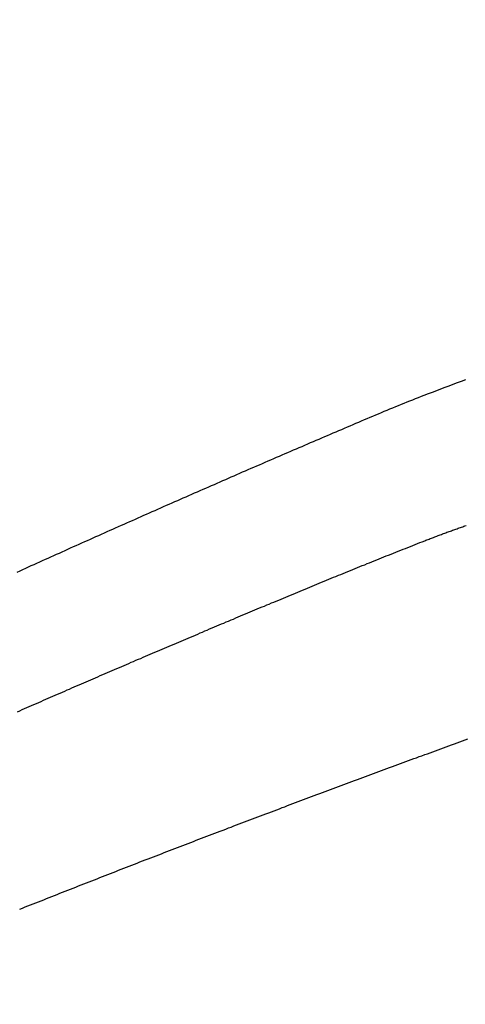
# Model space of a CAD drawing. Header units: millimetres. Extents: x 11979 to 23691, y 12825 to 41978.
# Tile 552 of 656: x 22049.82 to 22054.5, y 37970.28 to 37980.65. Entities that reach past the tile are written whole.
import ezdxf

# ---------------------------------------------------------------- set-up
doc = ezdxf.new("R2010")
doc.units = ezdxf.units.MM
for name, color, linetype in [('-LI-WIDOK', 2, 'Continuous'), ('-WYMIAR', 8, 'Continuous'), ('PROJEKTOWANE', 5, 'Continuous')]:
    doc.layers.add(name, color=color, linetype=linetype)
doc.styles.get("Standard").update_dxf_attribs({"font": 'arial.ttf'})
doc.dimstyles.new('CZA-KROPKA-50', dxfattribs={"dimtxt": 12, "dimasz": 1, "dimexe": 2, "dimexo": 25, "dimgap": 4, "dimtad": 1, "dimdec": 1, "dimrnd": 0.5, "dimzin": 9, "dimdsep": 46, "dimtxsty": 'Standard', "dimblk": 'CZA-KROPKA', "dimblk1": 'CZA-KROPKA', "dimblk2": 'CZA-KROPKA', "dimsah": 1, "dimcen": -20, "dimse1": 1, "dimse2": 1, "dimclrd": 8, "dimclre": 8, "dimclrt": 9, "dimadec": 0, "dimazin": 0, "dimtfac": 1, "dimtdec": 1, "dimtmove": 1, "dimatfit": 3, "dimldrblk": 'CZA-KROPKA', "dimfxl": 1, "dimtolj": 1, "dimtzin": 9, "dimarcsym": 0})

# ---------------------------------------------------------------- blocks, each defined once
blk = doc.blocks.new('CZA-KROPKA')
at = {"layer": '-WYMIAR', "linetype": 'ByBlock'}
for p, q in [((0, 10), (0, -10)), ((5, 0), (-5, 0))]:
    blk.add_line(p, q, dxfattribs=at)
at = {"layer": '-WYMIAR', "linetype": 'ByBlock', "const_width": 2.5}
blk.add_lwpolyline([(-1.25, 0, 1), (1.25, 0, 1)], format="xyb", close=True, dxfattribs=at)
blk = doc.blocks.new('*D1434')
at = {"layer": '-LI-WIDOK', "color": 8, "lineweight": -2}
blk.add_line((22263.238, 39201.649), (22263.238, 37781.649), dxfattribs=at)
at = {"layer": 'Defpoints', "color": 0}
for p in [(20999.741, 39202.649), (22109.268, 37780.649), (22263.238, 37780.649)]:
    blk.add_point(p, dxfattribs=at)
at = {"layer": '-LI-WIDOK', "color": 8, "lineweight": -2}
for p, rotation in [((22263.238, 39202.649), 90), ((22263.238, 37780.649), 270)]:
    blk.add_blockref('CZA-KROPKA', p, dxfattribs=dict(at, rotation=rotation))
at = {"layer": '-LI-WIDOK', "color": 9, "insert": (22253.214, 38491.649), "char_height": 12, "attachment_point": 5, "rotation": 90}
blk.add_mtext('\\A1;1422', dxfattribs=at)
blk = doc.blocks.new('*D1455')
at = {"layer": '-LI-WIDOK', "color": 8, "lineweight": -2}
blk.add_line((20410.268, 37626.682), (22108.268, 37626.682), dxfattribs=at)
at = {"layer": 'Defpoints', "color": 0}
for p in [(20409.268, 38054.693), (22109.268, 37730.693), (22109.268, 37626.682)]:
    blk.add_point(p, dxfattribs=at)
at = {"layer": '-LI-WIDOK', "color": 8, "lineweight": -2, "rotation": 180}
blk.add_blockref('CZA-KROPKA', (20409.268, 37626.682), dxfattribs=at)
at = {"layer": '-LI-WIDOK', "color": 8, "lineweight": -2}
blk.add_blockref('CZA-KROPKA', (22109.268, 37626.682), dxfattribs=at)
at = {"layer": '-LI-WIDOK', "color": 9, "insert": (21259.268, 37636.809), "char_height": 12, "attachment_point": 5}
blk.add_mtext('\\A1;1700', dxfattribs=at)
blk = doc.blocks.new('*D1456')
at = {"layer": '-LI-WIDOK', "color": 8, "lineweight": -2}
blk.add_line((19929.268, 37596.423), (22108.268, 37596.423), dxfattribs=at)
at = {"layer": 'Defpoints', "color": 0}
for p in [(19928.268, 38054.693), (22109.268, 37730.693), (22109.268, 37596.423)]:
    blk.add_point(p, dxfattribs=at)
at = {"layer": '-LI-WIDOK', "color": 8, "lineweight": -2, "rotation": 180}
blk.add_blockref('CZA-KROPKA', (19928.268, 37596.423), dxfattribs=at)
at = {"layer": '-LI-WIDOK', "color": 8, "lineweight": -2}
blk.add_blockref('CZA-KROPKA', (22109.268, 37596.423), dxfattribs=at)
at = {"layer": '-LI-WIDOK', "color": 9, "insert": (21018.768, 37606.55), "char_height": 12, "attachment_point": 5}
blk.add_mtext('\\A1;2181', dxfattribs=at)
blk = doc.blocks.new('Pisuar NOVA PRO ze zintegrowanym ceramicznym sitkiem')
for points in [[(0.13047, -0.17197, 0), (0.13063, -0.17154, 0), (0.1308, -0.1711, 0), (0.13097, -0.17066, 0), (0.13113, -0.17023, 0), (0.1313, -0.16979, 0), (0.13146, -0.16936, 0), (0.13163, -0.16892, 0), (0.13179, -0.16848, 0), (0.13195, -0.16805, 0), (0.13211, -0.16761, 0)], [(0.07635, -0.21453, 0), (0.07646, -0.21425, 0), (0.07658, -0.21397, 0), (0.07669, -0.21369, 0), (0.0768, -0.21341, 0), (0.07691, -0.21312, 0), (0.07702, -0.21284, 0), (0.07713, -0.21256, 0), (0.07724, -0.21228, 0), (0.07735, -0.212, 0), (0.07746, -0.21172, 0), (0.07758, -0.21144, 0), (0.07769, -0.21116, 0), (0.0778, -0.21088, 0), (0.07791, -0.2106, 0), (0.07802, -0.21032, 0), (0.07813, -0.21004, 0), (0.07824, -0.20975, 0), (0.07835, -0.20947, 0), (0.07846, -0.20919, 0), (0.07857, -0.20891, 0), (0.07868, -0.20863, 0), (0.07879, -0.20835, 0), (0.0789, -0.20807, 0), (0.07901, -0.20779, 0), (0.07912, -0.20751, 0), (0.07923, -0.20722, 0), (0.07934, -0.20694, 0), (0.07945, -0.20666, 0), (0.07956, -0.20638, 0), (0.07967, -0.2061, 0), (0.07978, -0.20582, 0), (0.07989, -0.20554, 0), (0.08, -0.20526, 0), (0.08011, -0.20498, 0), (0.08022, -0.20469, 0), (0.08033, -0.20441, 0), (0.08044, -0.20413, 0), (0.08055, -0.20385, 0), (0.08066, -0.20357, 0), (0.08077, -0.20329, 0), (0.08088, -0.20301, 0), (0.08099, -0.20272, 0), (0.0811, -0.20244, 0), (0.08121, -0.20216, 0), (0.08132, -0.20188, 0), (0.08143, -0.2016, 0), (0.08154, -0.20132, 0), (0.08165, -0.20103, 0), (0.08175, -0.20075, 0), (0.08186, -0.20047, 0), (0.08197, -0.20019, 0), (0.08208, -0.19991, 0), (0.08219, -0.19963, 0), (0.0823, -0.19934, 0), (0.08241, -0.19906, 0), (0.08252, -0.19878, 0), (0.08263, -0.1985, 0), (0.08273, -0.19822, 0), (0.08284, -0.19794, 0), (0.08295, -0.19765, 0), (0.08306, -0.19737, 0), (0.08317, -0.19709, 0), (0.08328, -0.19681, 0), (0.08338, -0.19653, 0), (0.08349, -0.19625, 0), (0.0836, -0.19596, 0), (0.08371, -0.19568, 0), (0.08382, -0.1954, 0), (0.08393, -0.19512, 0), (0.08403, -0.19484, 0), (0.08414, -0.19455, 0), (0.08425, -0.19427, 0), (0.08436, -0.19399, 0), (0.08446, -0.19371, 0), (0.08457, -0.19343, 0), (0.08468, -0.19314, 0), (0.08479, -0.19286, 0), (0.0849, -0.19258, 0), (0.085, -0.1923, 0), (0.08511, -0.19201, 0), (0.08522, -0.19173, 0), (0.08533, -0.19145, 0), (0.08543, -0.19117, 0), (0.08554, -0.19089, 0), (0.08565, -0.1906, 0), (0.08575, -0.19032, 0), (0.08586, -0.19004, 0), (0.08597, -0.18976, 0), (0.08608, -0.18947, 0), (0.08618, -0.18919, 0), (0.08629, -0.18891, 0), (0.0864, -0.18863, 0), (0.0865, -0.18834, 0), (0.08661, -0.18806, 0), (0.08672, -0.18778, 0), (0.08682, -0.1875, 0), (0.08693, -0.18721, 0), (0.08704, -0.18693, 0), (0.08714, -0.18665, 0), (0.08725, -0.18637, 0), (0.08736, -0.18608, 0), (0.08746, -0.1858, 0), (0.08757, -0.18552, 0), (0.08768, -0.18524, 0), (0.08778, -0.18495, 0), (0.08789, -0.18467, 0), (0.08799, -0.18439, 0), (0.0881, -0.18411, 0), (0.08821, -0.18382, 0), (0.08831, -0.18354, 0), (0.08842, -0.18326, 0), (0.08852, -0.18297, 0), (0.08863, -0.18269, 0), (0.08874, -0.18241, 0), (0.08884, -0.18213, 0), (0.08895, -0.18184, 0), (0.08905, -0.18156, 0), (0.08916, -0.18128, 0), (0.08926, -0.18099, 0), (0.08937, -0.18071, 0), (0.08948, -0.18043, 0), (0.08958, -0.18015, 0), (0.08969, -0.17986, 0), (0.08979, -0.17958, 0), (0.0899, -0.1793, 0), (0.09, -0.17901, 0), (0.09011, -0.17873, 0), (0.09021, -0.17845, 0), (0.09032, -0.17816, 0), (0.09042, -0.17788, 0), (0.09053, -0.1776, 0), (0.09063, -0.17731, 0), (0.09074, -0.17703, 0), (0.09084, -0.17675, 0), (0.09095, -0.17647, 0), (0.09105, -0.17618, 0), (0.09116, -0.1759, 0), (0.09126, -0.17562, 0), (0.09137, -0.17533, 0), (0.09147, -0.17505, 0), (0.09157, -0.17477, 0), (0.09168, -0.17448, 0), (0.09178, -0.1742, 0), (0.09189, -0.17392, 0), (0.09199, -0.17363, 0), (0.0921, -0.17335, 0), (0.0922, -0.17307, 0), (0.0923, -0.17278, 0), (0.09241, -0.1725, 0), (0.09251, -0.17222, 0), (0.09262, -0.17193, 0), (0.09272, -0.17165, 0), (0.09282, -0.17136, 0), (0.09293, -0.17108, 0), (0.09303, -0.1708, 0), (0.09314, -0.17051, 0), (0.09324, -0.17023, 0), (0.09334, -0.16995, 0), (0.09345, -0.16966, 0), (0.09355, -0.16938, 0), (0.09365, -0.1691, 0), (0.09376, -0.16881, 0), (0.09386, -0.16853, 0), (0.09396, -0.16824, 0), (0.09407, -0.16796, 0), (0.09417, -0.16768, 0), (0.09427, -0.16739, 0)], [(0.11514, -0.17193, 0), (0.11519, -0.17181, 0), (0.11523, -0.17169, 0), (0.11528, -0.17158, 0), (0.11532, -0.17146, 0), (0.11537, -0.17134, 0), (0.11541, -0.17123, 0), (0.11546, -0.17111, 0), (0.1155, -0.17099, 0), (0.11555, -0.17088, 0), (0.11559, -0.17076, 0), (0.11564, -0.17064, 0), (0.11568, -0.17052, 0), (0.11573, -0.17041, 0), (0.11577, -0.17029, 0), (0.11581, -0.17017, 0), (0.11586, -0.17006, 0), (0.1159, -0.16994, 0), (0.11594, -0.16982, 0), (0.11599, -0.1697, 0), (0.11603, -0.16959, 0), (0.11607, -0.16947, 0), (0.11612, -0.16935, 0), (0.11616, -0.16923, 0), (0.1162, -0.16912, 0), (0.11624, -0.169, 0), (0.11629, -0.16888, 0), (0.11633, -0.16876, 0), (0.11637, -0.16864, 0), (0.11641, -0.16853, 0), (0.11645, -0.16841, 0), (0.11649, -0.16829, 0), (0.11654, -0.16817, 0), (0.11658, -0.16805, 0), (0.11662, -0.16793, 0), (0.11666, -0.16782, 0), (0.1167, -0.1677, 0), (0.11674, -0.16758, 0)], [(0.09714, -0.21477, 0), (0.09725, -0.21452, 0), (0.09736, -0.21427, 0), (0.09747, -0.21402, 0), (0.09758, -0.21377, 0), (0.09769, -0.21352, 0), (0.0978, -0.21328, 0), (0.0979, -0.21303, 0), (0.09801, -0.21278, 0), (0.09812, -0.21253, 0), (0.09823, -0.21228, 0), (0.09834, -0.21203, 0), (0.09845, -0.21178, 0), (0.09856, -0.21153, 0), (0.09867, -0.21128, 0), (0.09877, -0.21103, 0), (0.09888, -0.21079, 0), (0.09899, -0.21054, 0), (0.0991, -0.21029, 0), (0.09921, -0.21004, 0), (0.09932, -0.20979, 0), (0.09943, -0.20954, 0), (0.09953, -0.20929, 0), (0.09964, -0.20904, 0), (0.09975, -0.20879, 0), (0.09986, -0.20854, 0), (0.09997, -0.20829, 0), (0.10007, -0.20804, 0), (0.10018, -0.20779, 0), (0.10029, -0.20754, 0), (0.1004, -0.2073, 0), (0.10051, -0.20705, 0), (0.10061, -0.2068, 0), (0.10072, -0.20655, 0), (0.10083, -0.2063, 0), (0.10094, -0.20605, 0), (0.10105, -0.2058, 0), (0.10115, -0.20555, 0), (0.10126, -0.2053, 0), (0.10137, -0.20505, 0), (0.10148, -0.2048, 0), (0.10158, -0.20455, 0), (0.10169, -0.2043, 0), (0.1018, -0.20405, 0), (0.10191, -0.2038, 0), (0.10201, -0.20355, 0), (0.10212, -0.2033, 0), (0.10223, -0.20305, 0), (0.10234, -0.2028, 0), (0.10244, -0.20255, 0), (0.10255, -0.2023, 0), (0.10266, -0.20205, 0), (0.10276, -0.2018, 0), (0.10287, -0.20155, 0), (0.10298, -0.2013, 0), (0.10308, -0.20105, 0), (0.10319, -0.2008, 0), (0.1033, -0.20055, 0), (0.10341, -0.2003, 0), (0.10351, -0.20005, 0), (0.10362, -0.1998, 0), (0.10373, -0.19955, 0), (0.10383, -0.1993, 0), (0.10394, -0.19905, 0), (0.10404, -0.1988, 0), (0.10415, -0.19855, 0), (0.10426, -0.1983, 0), (0.10436, -0.19805, 0), (0.10447, -0.1978, 0), (0.10458, -0.19755, 0), (0.10468, -0.1973, 0), (0.10479, -0.19705, 0), (0.1049, -0.1968, 0), (0.105, -0.19655, 0), (0.10511, -0.1963, 0), (0.10521, -0.19605, 0), (0.10532, -0.1958, 0), (0.10543, -0.19555, 0), (0.10553, -0.1953, 0), (0.10564, -0.19505, 0), (0.10574, -0.1948, 0), (0.10585, -0.19455, 0), (0.10596, -0.1943, 0), (0.10606, -0.19405, 0), (0.10617, -0.1938, 0), (0.10627, -0.19355, 0), (0.10638, -0.1933, 0), (0.10648, -0.19305, 0), (0.10659, -0.1928, 0), (0.10669, -0.19255, 0), (0.1068, -0.1923, 0), (0.1069, -0.19205, 0), (0.10701, -0.1918, 0), (0.10712, -0.19155, 0), (0.10722, -0.1913, 0), (0.10733, -0.19105, 0), (0.10743, -0.19079, 0), (0.10754, -0.19054, 0), (0.10764, -0.19029, 0), (0.10775, -0.19004, 0), (0.10785, -0.18979, 0), (0.10796, -0.18954, 0), (0.10806, -0.18929, 0), (0.10817, -0.18904, 0), (0.10827, -0.18879, 0), (0.10838, -0.18854, 0), (0.10848, -0.18829, 0), (0.10859, -0.18804, 0), (0.10869, -0.18779, 0), (0.10879, -0.18754, 0), (0.1089, -0.18728, 0), (0.109, -0.18703, 0), (0.10911, -0.18678, 0), (0.10921, -0.18653, 0), (0.10932, -0.18628, 0), (0.10942, -0.18603, 0), (0.10953, -0.18578, 0), (0.10963, -0.18553, 0), (0.10973, -0.18528, 0), (0.10984, -0.18503, 0), (0.10994, -0.18477, 0), (0.11005, -0.18452, 0), (0.11015, -0.18427, 0), (0.11025, -0.18402, 0), (0.11036, -0.18377, 0), (0.11046, -0.18352, 0), (0.11057, -0.18327, 0), (0.11067, -0.18302, 0), (0.11077, -0.18277, 0), (0.11088, -0.18251, 0), (0.11098, -0.18226, 0), (0.11108, -0.18201, 0), (0.11119, -0.18176, 0), (0.11129, -0.18151, 0), (0.11139, -0.18126, 0), (0.1115, -0.18101, 0), (0.1116, -0.18075, 0), (0.1117, -0.1805, 0), (0.1118, -0.18025, 0), (0.11191, -0.18, 0), (0.11201, -0.17975, 0), (0.11211, -0.1795, 0), (0.11221, -0.17924, 0), (0.11232, -0.17899, 0), (0.11242, -0.17874, 0), (0.11252, -0.17849, 0), (0.11262, -0.17824, 0), (0.11273, -0.17799, 0), (0.11283, -0.17773, 0), (0.11293, -0.17748, 0), (0.11303, -0.17723, 0), (0.11313, -0.17698, 0), (0.11323, -0.17673, 0), (0.11334, -0.17647, 0), (0.11344, -0.17622, 0), (0.11354, -0.17597, 0), (0.11364, -0.17572, 0), (0.11374, -0.17546, 0), (0.11384, -0.17521, 0), (0.11394, -0.17496, 0), (0.11404, -0.17471, 0), (0.11414, -0.17445, 0), (0.11424, -0.1742, 0), (0.11434, -0.17395, 0), (0.11444, -0.1737, 0), (0.11454, -0.17344, 0), (0.11464, -0.17319, 0), (0.11474, -0.17294, 0), (0.11484, -0.17269, 0), (0.11494, -0.17243, 0), (0.11504, -0.17218, 0), (0.11514, -0.17193, 0)], [(0.11185, -0.21479, 0), (0.11198, -0.21449, 0), (0.11212, -0.2142, 0), (0.11225, -0.2139, 0), (0.11238, -0.21361, 0), (0.11252, -0.21331, 0), (0.11265, -0.21302, 0), (0.11279, -0.21272, 0), (0.11292, -0.21242, 0), (0.11305, -0.21213, 0), (0.11319, -0.21183, 0), (0.11332, -0.21154, 0), (0.11345, -0.21124, 0), (0.11359, -0.21095, 0), (0.11372, -0.21065, 0), (0.11385, -0.21036, 0), (0.11399, -0.21006, 0), (0.11412, -0.20976, 0), (0.11425, -0.20947, 0), (0.11438, -0.20917, 0), (0.11452, -0.20888, 0), (0.11465, -0.20858, 0), (0.11478, -0.20829, 0), (0.11492, -0.20799, 0), (0.11505, -0.20769, 0), (0.11518, -0.2074, 0), (0.11531, -0.2071, 0), (0.11545, -0.20681, 0), (0.11558, -0.20651, 0), (0.11571, -0.20621, 0), (0.11584, -0.20592, 0), (0.11598, -0.20562, 0), (0.11611, -0.20533, 0), (0.11624, -0.20503, 0), (0.11637, -0.20473, 0), (0.1165, -0.20444, 0), (0.11664, -0.20414, 0), (0.11677, -0.20384, 0), (0.1169, -0.20355, 0), (0.11703, -0.20325, 0), (0.11716, -0.20296, 0), (0.11729, -0.20266, 0), (0.11743, -0.20236, 0), (0.11756, -0.20207, 0), (0.11769, -0.20177, 0), (0.11782, -0.20147, 0), (0.11795, -0.20118, 0), (0.11808, -0.20088, 0), (0.11821, -0.20058, 0), (0.11834, -0.20029, 0), (0.11848, -0.19999, 0), (0.11861, -0.19969, 0), (0.11874, -0.1994, 0), (0.11887, -0.1991, 0), (0.119, -0.1988, 0), (0.11913, -0.19851, 0), (0.11926, -0.19821, 0), (0.11939, -0.19791, 0), (0.11952, -0.19762, 0), (0.11965, -0.19732, 0), (0.11978, -0.19702, 0), (0.11991, -0.19673, 0), (0.12004, -0.19643, 0), (0.12017, -0.19613, 0), (0.1203, -0.19584, 0), (0.12043, -0.19554, 0), (0.12056, -0.19524, 0), (0.12069, -0.19494, 0), (0.12082, -0.19465, 0), (0.12095, -0.19435, 0), (0.12108, -0.19405, 0), (0.12121, -0.19376, 0), (0.12134, -0.19346, 0), (0.12147, -0.19316, 0), (0.1216, -0.19286, 0), (0.12173, -0.19257, 0), (0.12186, -0.19227, 0), (0.12199, -0.19197, 0), (0.12212, -0.19168, 0), (0.12225, -0.19138, 0), (0.12238, -0.19108, 0), (0.12251, -0.19078, 0), (0.12264, -0.19049, 0), (0.12277, -0.19019, 0), (0.1229, -0.18989, 0), (0.12303, -0.18959, 0), (0.12315, -0.1893, 0), (0.12328, -0.189, 0), (0.12341, -0.1887, 0), (0.12354, -0.1884, 0), (0.12367, -0.18811, 0), (0.1238, -0.18781, 0), (0.12393, -0.18751, 0), (0.12406, -0.18721, 0), (0.12418, -0.18692, 0), (0.12431, -0.18662, 0), (0.12444, -0.18632, 0), (0.12457, -0.18602, 0), (0.1247, -0.18572, 0), (0.12483, -0.18543, 0), (0.12495, -0.18513, 0), (0.12508, -0.18483, 0), (0.12521, -0.18453, 0), (0.12534, -0.18423, 0), (0.12547, -0.18394, 0), (0.12559, -0.18364, 0), (0.12572, -0.18334, 0), (0.12585, -0.18304, 0), (0.12598, -0.18275, 0), (0.1261, -0.18245, 0), (0.12623, -0.18215, 0), (0.12636, -0.18185, 0), (0.12649, -0.18155, 0), (0.12662, -0.18125, 0), (0.12674, -0.18096, 0), (0.12687, -0.18066, 0), (0.127, -0.18036, 0), (0.12713, -0.18006, 0), (0.12725, -0.17976, 0), (0.12738, -0.17947, 0), (0.12751, -0.17917, 0), (0.12763, -0.17887, 0), (0.12776, -0.17857, 0), (0.12789, -0.17827, 0), (0.12801, -0.17797, 0), (0.12814, -0.17767, 0), (0.12827, -0.17738, 0), (0.12839, -0.17708, 0), (0.12852, -0.17678, 0), (0.12864, -0.17648, 0), (0.12877, -0.17618, 0), (0.12889, -0.17588, 0), (0.12902, -0.17558, 0), (0.12914, -0.17528, 0), (0.12926, -0.17498, 0), (0.12939, -0.17468, 0), (0.12951, -0.17438, 0), (0.12963, -0.17408, 0), (0.12975, -0.17378, 0), (0.12987, -0.17348, 0), (0.12999, -0.17318, 0), (0.13011, -0.17288, 0), (0.13023, -0.17257, 0), (0.13035, -0.17227, 0), (0.13047, -0.17197, 0)]]:
    blk.add_polyline3d(points)

msp = doc.modelspace()

# ---------------------------------------------------------------- block references
at = {"layer": 'PROJEKTOWANE', "xscale": -100, "yscale": 100, "zscale": 100, "rotation": 270.0000000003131}
msp.add_blockref('Pisuar NOVA PRO ze zintegrowanym ceramicznym sitkiem', (22071.268, 37963.649), dxfattribs=at)

# ---------------------------------------------------------------- dimensions: what is measured, and where the dimension line sits
at = {"layer": '-LI-WIDOK'}
dim = msp.add_linear_dim(base=(22263.238, 37780.649), p1=(20999.741, 39202.649), p2=(22109.268, 37780.649), angle=90, dimstyle='CZA-KROPKA-50', override={"dimfxl": 0, "dimfxlon": 1}, dxfattribs=at)
dim.commit()
dim.dimension.update_dxf_attribs({"geometry": '*D1434', "text_midpoint": (22253.214, 38491.649)})
for base, p1, picture, middle in [((22109.268, 37596.423), (19928.268, 38054.693), '*D1456', (21018.768, 37606.55)), ((22109.268, 37626.682), (20409.268, 38054.693), '*D1455', (21259.268, 37636.809))]:
    dim = msp.add_linear_dim(base=base, p1=p1, p2=(22109.268, 37730.693), dimstyle='CZA-KROPKA-50', override={"dimfxl": 0, "dimfxlon": 1}, dxfattribs=at)
    dim.commit()
    dim.dimension.update_dxf_attribs({"geometry": picture, "text_midpoint": middle})

doc.saveas('drawing.dxf')
